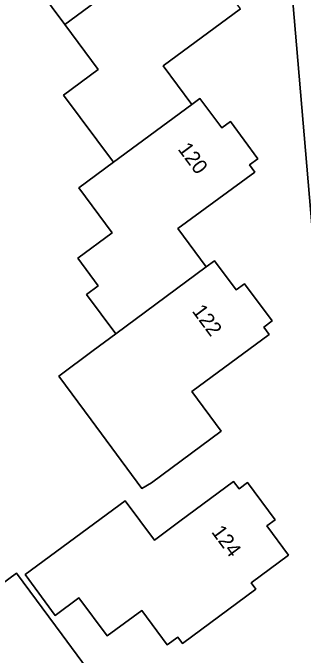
# Model space of a CAD drawing. Extents: x 163426 to 164192, y 380329 to 381641.
# Drawn here: x 163929.25 to 163948.89, y 381083.09 to 381126.58 of the extents above; entities that cross this region are included whole.
import ezdxf

# ---------------------------------------------------------------- set-up
doc = ezdxf.new("R2010")
doc.units = 0
for name, color, linetype in [('IMGEO_Erf', 7, 'Continuous'), ('IMGEO_Pand', 7, 'Continuous'), ('IMGEO_Pand_nummerreeks', 7, 'Continuous'), ('IMGEO_Voetpad_open', 7, 'Continuous')]:
    doc.layers.add(name, color=color, linetype=linetype)

msp = doc.modelspace()

# ---------------------------------------------------------------- linework, layer by layer
at = {"layer": 'IMGEO_Erf'}
for points in [[(163882.295, 381118.226), (163898.019, 381097.05), (163899.274, 381095.308), (163900.905, 381096.518), (163902.973, 381093.731), (163901.342, 381092.521), (163917.592, 381070.453), (163952.531, 381076.448), (163942.036, 381199.692)], [(163944.654, 381126.86), (163939.42, 381122.992), (163941.358, 381120.371), (163941.906, 381120.776), (163943.398, 381118.807), (163943.969, 381119.23), (163945.837, 381116.706), (163945.266, 381116.283), (163945.631, 381115.794), (163940.425, 381111.99), (163942.333, 381109.379), (163942.895, 381109.79), (163944.359, 381107.82), (163944.93, 381108.243), (163946.798, 381105.719), (163946.227, 381105.296), (163946.59, 381104.805), (163941.371, 381100.945), (163943.354, 381098.263), (163938.625, 381094.766), (163937.984, 381094.376), (163934.555, 381099.018), (163932.362, 381101.988), (163934.686, 381103.718), (163936.208, 381104.851), (163934.226, 381107.512), (163935.022, 381108.093), (163933.647, 381109.976), (163935.967, 381111.689), (163933.717, 381114.737), (163936.05, 381116.469), (163932.675, 381121.014), (163935.016, 381122.741), (163932.761, 381125.797), (163929.416, 381130.33)], [(163926.46, 381086.403), (163929.504, 381088.651), (163932.594, 381084.458), (163935.561, 381080.432), (163933.569, 381078.961), (163933.99, 381078.394), (163931.467, 381076.526), (163931.044, 381077.096), (163930.561, 381076.739), (163926.725, 381081.974)]]:
    msp.add_lwpolyline(points, dxfattribs=at)
msp.add_lwpolyline([(163945.126, 381094.781), (163946.998, 381092.26), (163946.428, 381091.836), (163947.901, 381089.852), (163945.386, 381087.979), (163945.7, 381087.559), (163940.719, 381083.874), (163940.413, 381084.3), (163939.693, 381083.782), (163937.967, 381086.112), (163935.637, 381084.386), (163933.725, 381086.97), (163932.12, 381085.782), (163930.083, 381088.539), (163936.856, 381093.542), (163938.826, 381090.878), (163940.555, 381092.156), (163944.192, 381094.846), (163944.555, 381094.356)], close=True, dxfattribs=at)
at = {"layer": 'IMGEO_Pand'}
for points in [[(163932.761, 381125.797), (163940.402, 381131.441), (163938.491, 381134.064), (163943.729, 381137.879), (163943.368, 381138.372), (163943.94, 381138.795), (163942.072, 381141.319), (163941.512, 381140.904), (163940.063, 381142.883), (163939.484, 381142.456), (163934.152, 381138.556), (163931.809, 381136.817), (163934.069, 381133.774), (163931.734, 381132.041), (163929.416, 381130.33)], [(163932.761, 381125.797), (163935.016, 381122.741), (163932.675, 381121.014), (163936.05, 381116.469), (163941.358, 381120.371), (163939.42, 381122.992), (163944.654, 381126.86), (163944.294, 381127.352), (163944.865, 381127.775), (163942.997, 381130.299), (163942.426, 381129.876), (163940.983, 381131.864), (163940.402, 381131.441)], [(163936.208, 381104.851), (163942.333, 381109.379), (163940.425, 381111.99), (163945.631, 381115.794), (163945.266, 381116.283), (163945.837, 381116.706), (163943.969, 381119.23), (163943.398, 381118.807), (163941.906, 381120.776), (163941.358, 381120.371), (163936.05, 381116.469), (163933.717, 381114.737), (163935.967, 381111.689), (163933.647, 381109.976), (163935.022, 381108.093), (163934.226, 381107.512)], [(163946.59, 381104.805), (163946.227, 381105.296), (163946.798, 381105.719), (163944.93, 381108.243), (163944.359, 381107.82), (163942.895, 381109.79), (163942.333, 381109.379), (163936.208, 381104.851), (163934.686, 381103.718), (163932.362, 381101.988), (163934.555, 381099.018), (163937.984, 381094.376), (163938.625, 381094.766), (163943.354, 381098.263), (163941.371, 381100.945)], [(163947.901, 381089.852), (163946.428, 381091.836), (163946.998, 381092.26), (163945.126, 381094.781), (163944.555, 381094.356), (163944.192, 381094.846), (163940.555, 381092.156), (163938.826, 381090.878), (163936.856, 381093.542), (163930.083, 381088.539), (163932.12, 381085.782), (163933.725, 381086.97), (163935.637, 381084.386), (163937.967, 381086.112), (163939.693, 381083.782), (163940.413, 381084.3), (163940.719, 381083.874), (163945.7, 381087.559), (163945.386, 381087.979)], [(163932.594, 381084.458), (163929.504, 381088.651), (163926.46, 381086.403), (163924.738, 381088.734), (163922.88, 381087.362), (163921.708, 381088.948), (163920.231, 381090.947), (163917.51, 381088.914), (163918.462, 381087.627), (163918.977, 381086.931), (163924.111, 381080.059), (163926.725, 381081.974), (163930.561, 381076.739), (163931.044, 381077.096), (163931.467, 381076.526), (163933.99, 381078.394), (163933.569, 381078.961), (163935.561, 381080.432)]]:
    msp.add_lwpolyline(points, close=True, dxfattribs=at)
at = {"layer": 'IMGEO_Voetpad_open'}
msp.add_lwpolyline([(163942.458, 381205.65), (163941.323, 381205.509), (163940.722, 381205.435), (163941.853, 381200.072), (163942.036, 381199.692), (163952.531, 381076.448), (163954.955, 381069.405)], dxfattribs=at)

# ---------------------------------------------------------------- texts
at = {"layer": 'IMGEO_Pand_nummerreeks'}
for s, rotation, p in [('120', 306.7852, (163940.374, 381117.348)), ('122', 306.5488, (163941.339, 381106.38)), ('124', 306.6003, (163942.646, 381091.427))]:
    msp.add_text(s, height=1, rotation=rotation, dxfattribs=at).set_placement(p)

doc.saveas('drawing.dxf')
